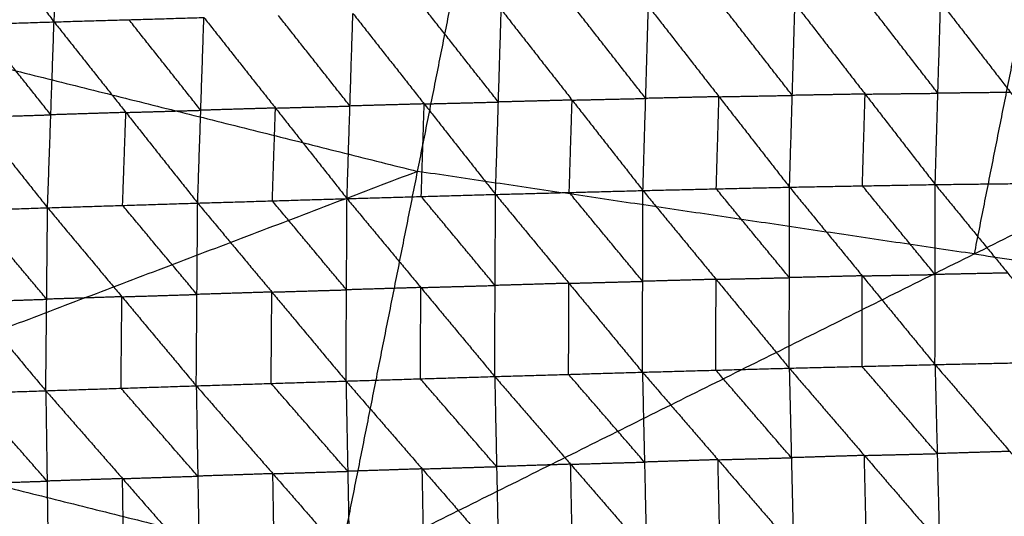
# Model space of a CAD drawing. Header units: millimetres. Extents: x -106 to 110, y -96 to 120.
# Tile 429 of 656: x -20.27 to -12.26, y -85.63 to -81.59. Entities that reach past the tile are written whole.
import ezdxf

# ---------------------------------------------------------------- set-up
doc = ezdxf.new("R2010")
doc.units = ezdxf.units.MM
doc.header["$MEASUREMENT"] = 0
doc.layers.add('Default', color=7, linetype='Continuous', true_color=0x000000)

msp = doc.modelspace()

# ---------------------------------------------------------------- linework, layer by layer
at = {"layer": 'Default'}
for points in [[(-27.1934, -83.6863, 12.0172), (-21.7904, -81.6307, 10.5669), (-16.3874, -79.5752, 9.1165)], [(-17.6792, -86.0695, 12.0172), (-17.0333, -82.8223, 10.5669), (-16.3874, -79.5752, 9.1165)], [(-21.126, -80.1166, 4.9098), (-20.5592, -80.8609, 4.8212), (-19.9924, -81.6052, 4.7327)], [(-19.9924, -81.6052, 4.7327), (-19.947, -80.8436, 4.7549), (-19.9016, -80.082, 4.7772)], [(-11.8578, -80.2471, 9.1165), (-12.1807, -81.8707, 9.8417), (-12.5037, -83.4942, 10.5669)], [(-17.6792, -86.0695, 12.0172), (-12.5037, -83.4942, 10.5669), (-7.3282, -80.919, 9.1165)], [(-16.3991, -83.0095, 4.5652), (-16.3758, -82.2576, 4.4685), (-16.3525, -81.5057, 4.3718)], [(-16.3525, -81.5057, 4.3718), (-15.7758, -82.2418, 4.4171), (-15.1992, -82.978, 4.4623)], [(-15.1769, -82.2281, 4.3692), (-15.4652, -81.8601, 4.3466), (-15.7535, -81.492, 4.324)], [(-15.1992, -82.978, 4.4623), (-15.1769, -82.2281, 4.3692), (-15.1546, -81.4783, 4.2762)], [(-15.1546, -81.4783, 4.2762), (-14.5801, -82.2144, 4.326), (-14.0057, -82.9505, 4.3757)], [(-13.9837, -82.2035, 4.2859), (-14.271, -81.8355, 4.261), (-14.5582, -81.4674, 4.2361)], [(-14.0057, -82.9505, 4.3757), (-13.9837, -82.2035, 4.2859), (-13.9618, -81.4566, 4.196)], [(-13.9618, -81.4566, 4.196), (-13.3909, -82.1929, 4.2523), (-12.82, -82.9291, 4.3087)], [(-12.7982, -82.1862, 4.2216), (-13.0837, -81.818, 4.1934), (-13.3691, -81.4499, 4.1652)], [(-12.82, -82.9291, 4.3087), (-12.7982, -82.1862, 4.2216), (-12.7764, -81.4432, 4.1344)], [(-12.7764, -81.4432, 4.1344), (-12.2072, -82.1794, 4.1994), (-11.6379, -82.9155, 4.2643)], [(-19.9924, -81.6052, 4.7327), (-19.3826, -81.5874, 4.6671), (-18.7729, -81.5696, 4.6015)], [(-18.7982, -82.3248, 4.7064), (-19.0904, -81.9561, 4.6867), (-19.3826, -81.5874, 4.6671)], [(-18.8235, -83.08, 4.8112), (-18.7982, -82.3248, 4.7064), (-18.7729, -81.5696, 4.6015)], [(-18.7729, -81.5696, 4.6015), (-18.1904, -82.3067, 4.6418), (-17.608, -83.0437, 4.6821)], [(-17.584, -82.2901, 4.5815), (-17.8753, -81.9215, 4.5614), (-18.1665, -81.553, 4.5412)], [(-17.608, -83.0437, 4.6821), (-17.584, -82.2901, 4.5815), (-17.5601, -81.5364, 4.4809)], [(-17.5601, -81.5364, 4.4809), (-16.9796, -82.273, 4.523), (-16.3991, -83.0095, 4.5652)], [(-16.3758, -82.2576, 4.4685), (-16.666, -81.8893, 4.4474), (-16.9563, -81.5211, 4.4264)], [(-21.7904, -81.6307, 10.5669), (-19.4118, -82.2265, 10.5669), (-17.0333, -82.8223, 10.5669)], [(-21.2179, -81.643, 4.8729), (-20.6051, -81.6241, 4.8028), (-19.9924, -81.6052, 4.7327)], [(-21.2179, -81.643, 4.8729), (-20.6316, -82.3806, 4.912), (-20.0454, -83.1183, 4.951)], [(-20.0189, -82.3617, 4.8418), (-20.312, -81.9929, 4.8223), (-20.6051, -81.6241, 4.8028)], [(-20.0454, -83.1183, 4.951), (-20.0189, -82.3617, 4.8418), (-19.9924, -81.6052, 4.7327)], [(-19.9924, -81.6052, 4.7327), (-19.4079, -82.3426, 4.772), (-18.8235, -83.08, 4.8112)], [(-15.7758, -82.2418, 4.4171), (-15.4763, -82.235, 4.3931), (-15.1769, -82.2281, 4.3692)], [(-14.5801, -82.2144, 4.326), (-14.8785, -82.2213, 4.3476), (-15.1769, -82.2281, 4.3692)], [(-14.6024, -82.9642, 4.419), (-14.5913, -82.5893, 4.3725), (-14.5801, -82.2144, 4.326)], [(-14.5801, -82.2144, 4.326), (-14.2819, -82.209, 4.3059), (-13.9837, -82.2035, 4.2859)], [(-13.3909, -82.1929, 4.2523), (-13.6873, -82.1982, 4.2691), (-13.9837, -82.2035, 4.2859)], [(-13.4128, -82.9398, 4.3422), (-13.4019, -82.5663, 4.2973), (-13.3909, -82.1929, 4.2523)], [(-13.3909, -82.1929, 4.2523), (-13.0946, -82.1895, 4.2369), (-12.7982, -82.1862, 4.2216)], [(-12.2072, -82.1794, 4.1994), (-12.5027, -82.1828, 4.2105), (-12.7982, -82.1862, 4.2216)], [(-18.1904, -82.3067, 4.6418), (-18.4943, -82.3157, 4.6741), (-18.7982, -82.3248, 4.7064)], [(-18.2157, -83.0619, 4.7467), (-18.2031, -82.6843, 4.6943), (-18.1904, -82.3067, 4.6418)], [(-18.1904, -82.3067, 4.6418), (-17.8872, -82.2984, 4.6117), (-17.584, -82.2901, 4.5815)], [(-16.9796, -82.273, 4.523), (-17.2818, -82.2815, 4.5523), (-17.584, -82.2901, 4.5815)], [(-17.0036, -83.0266, 4.6237), (-16.9916, -82.6498, 4.5734), (-16.9796, -82.273, 4.523)], [(-16.9796, -82.273, 4.523), (-16.6777, -82.2653, 4.4958), (-16.3758, -82.2576, 4.4685)], [(-15.7758, -82.2418, 4.4171), (-16.0758, -82.2497, 4.4428), (-16.3758, -82.2576, 4.4685)], [(-15.7992, -82.9937, 4.5137), (-15.7875, -82.6178, 4.4654), (-15.7758, -82.2418, 4.4171)], [(-20.6316, -82.3806, 4.912), (-20.3253, -82.3712, 4.8769), (-20.0189, -82.3617, 4.8418)], [(-19.4079, -82.3426, 4.772), (-19.7134, -82.3522, 4.8069), (-20.0189, -82.3617, 4.8418)], [(-19.4345, -83.0991, 4.8811), (-19.4212, -82.7209, 4.8265), (-19.4079, -82.3426, 4.772)], [(-19.4079, -82.3426, 4.772), (-19.1031, -82.3337, 4.7392), (-18.7982, -82.3248, 4.7064)], [(-17.0333, -82.8223, 10.5669), (-19.7348, -83.8501, 11.292), (-22.4363, -84.8779, 12.0172)], [(-12.5037, -83.4942, 10.5669), (-14.7685, -83.1583, 10.5669), (-17.0333, -82.8223, 10.5669)], [(-14.0057, -82.9505, 4.3757), (-13.4128, -82.9398, 4.3422), (-12.82, -82.9291, 4.3087)], [(-12.821, -83.6618, 4.5133), (-13.1169, -83.3008, 4.4278), (-13.4128, -82.9398, 4.3422)], [(-12.822, -84.3946, 4.718), (-12.821, -83.6618, 4.5133), (-12.82, -82.9291, 4.3087)], [(-12.82, -82.9291, 4.3087), (-12.229, -82.9223, 4.2865), (-11.6379, -82.9155, 4.2643)], [(-12.82, -82.9291, 4.3087), (-12.2303, -83.6494, 4.4874), (-11.6406, -84.3697, 4.666)], [(-17.608, -83.0437, 4.6821), (-17.0036, -83.0266, 4.6237), (-16.3991, -83.0095, 4.5652)], [(-16.4024, -83.7507, 4.7817), (-16.703, -83.3887, 4.7027), (-17.0036, -83.0266, 4.6237)], [(-16.4056, -84.4919, 4.9981), (-16.4024, -83.7507, 4.7817), (-16.3991, -83.0095, 4.5652)], [(-16.3991, -83.0095, 4.5652), (-15.7992, -82.9937, 4.5137), (-15.1992, -82.978, 4.4623)], [(-16.3991, -83.0095, 4.5652), (-15.8012, -83.733, 4.7261), (-15.2033, -84.4566, 4.8871)], [(-15.2012, -83.7173, 4.6747), (-15.5002, -83.3555, 4.5942), (-15.7992, -82.9937, 4.5137)], [(-15.2033, -84.4566, 4.8871), (-15.2012, -83.7173, 4.6747), (-15.1992, -82.978, 4.4623)], [(-15.1992, -82.978, 4.4623), (-14.6024, -82.9642, 4.419), (-14.0057, -82.9505, 4.3757)], [(-15.1992, -82.978, 4.4623), (-14.6039, -83.7009, 4.6275), (-14.0085, -84.4238, 4.7927)], [(-14.0071, -83.6872, 4.5842), (-14.3048, -83.3257, 4.5016), (-14.6024, -82.9642, 4.419)], [(-14.0085, -84.4238, 4.7927), (-14.0071, -83.6872, 4.5842), (-14.0057, -82.9505, 4.3757)], [(-14.0057, -82.9505, 4.3757), (-13.4139, -83.6725, 4.5469), (-12.822, -84.3946, 4.718)], [(-20.0454, -83.1183, 4.951), (-19.4345, -83.0991, 4.8811), (-18.8235, -83.08, 4.8112)], [(-18.8292, -83.8237, 5.0364), (-19.1318, -83.4614, 4.9587), (-19.4345, -83.0991, 4.8811)], [(-18.835, -84.5674, 5.2615), (-18.8292, -83.8237, 5.0364), (-18.8235, -83.08, 4.8112)], [(-18.8235, -83.08, 4.8112), (-18.2157, -83.0619, 4.7467), (-17.608, -83.0437, 4.6821)], [(-18.8235, -83.08, 4.8112), (-18.2199, -83.8044, 4.9674), (-17.6162, -84.5289, 5.1236)], [(-17.6121, -83.7863, 4.9028), (-17.9139, -83.4241, 4.8248), (-18.2157, -83.0619, 4.7467)], [(-17.6162, -84.5289, 5.1236), (-17.6121, -83.7863, 4.9028), (-17.608, -83.0437, 4.6821)], [(-17.608, -83.0437, 4.6821), (-17.0068, -83.7678, 4.8401), (-16.4056, -84.4919, 4.9981)], [(-21.2727, -83.1585, 5.0996), (-20.6591, -83.1384, 5.0253), (-20.0454, -83.1183, 4.951)], [(-21.2727, -83.1585, 5.0996), (-20.6663, -83.8829, 5.2548), (-20.0599, -84.6074, 5.4101)], [(-20.0526, -83.8628, 5.1805), (-20.3559, -83.5006, 5.1029), (-20.6591, -83.1384, 5.0253)], [(-20.0599, -84.6074, 5.4101), (-20.0526, -83.8628, 5.1805), (-20.0454, -83.1183, 4.951)], [(-20.0454, -83.1183, 4.951), (-19.4402, -83.8428, 5.1062), (-18.835, -84.5674, 5.2615)], [(-12.5037, -83.4942, 10.5669), (-10.0782, -83.854, 10.5669), (-7.6527, -84.2138, 10.5669)], [(-13.4139, -83.6725, 4.5469), (-13.1174, -83.6672, 4.5301), (-12.821, -83.6618, 4.5133)], [(-12.2303, -83.6494, 4.4874), (-12.5257, -83.6556, 4.5003), (-12.821, -83.6618, 4.5133)], [(-27.1934, -83.6863, 12.0172), (-22.4363, -84.8779, 12.0172), (-17.6792, -86.0695, 12.0172)], [(-17.0068, -83.7678, 4.8401), (-16.7046, -83.7592, 4.8109), (-16.4024, -83.7507, 4.7817)], [(-15.8012, -83.733, 4.7261), (-16.1018, -83.7419, 4.7539), (-16.4024, -83.7507, 4.7817)], [(-15.8045, -84.4742, 4.9426), (-15.8028, -84.1036, 4.8344), (-15.8012, -83.733, 4.7261)], [(-15.8012, -83.733, 4.7261), (-15.5012, -83.7252, 4.7004), (-15.2012, -83.7173, 4.6747)], [(-14.6039, -83.7009, 4.6275), (-14.9025, -83.7091, 4.6511), (-15.2012, -83.7173, 4.6747)], [(-14.6059, -84.4402, 4.8399), (-14.6049, -84.0705, 4.7337), (-14.6039, -83.7009, 4.6275)], [(-14.6039, -83.7009, 4.6275), (-14.3055, -83.694, 4.6059), (-14.0071, -83.6872, 4.5842)], [(-13.4139, -83.6725, 4.5469), (-13.7105, -83.6799, 4.5655), (-14.0071, -83.6872, 4.5842)], [(-13.4153, -84.4092, 4.7553), (-13.4146, -84.0409, 4.6511), (-13.4139, -83.6725, 4.5469)], [(-19.4402, -83.8428, 5.1062), (-19.1347, -83.8333, 5.0713), (-18.8292, -83.8237, 5.0364)], [(-18.2199, -83.8044, 4.9674), (-18.5245, -83.8141, 5.0019), (-18.8292, -83.8237, 5.0364)], [(-18.2256, -84.5481, 5.1925), (-18.2227, -84.1763, 5.08), (-18.2199, -83.8044, 4.9674)], [(-18.2199, -83.8044, 4.9674), (-17.916, -83.7954, 4.9351), (-17.6121, -83.7863, 4.9028)], [(-17.0068, -83.7678, 4.8401), (-17.3095, -83.7771, 4.8715), (-17.6121, -83.7863, 4.9028)], [(-17.0109, -84.5104, 5.0609), (-17.0089, -84.1391, 4.9505), (-17.0068, -83.7678, 4.8401)], [(-20.6663, -83.8829, 5.2548), (-20.3595, -83.8729, 5.2177), (-20.0526, -83.8628, 5.1805)], [(-19.4402, -83.8428, 5.1062), (-19.7464, -83.8528, 5.1434), (-20.0526, -83.8628, 5.1805)], [(-19.4474, -84.5874, 5.3358), (-19.4438, -84.2151, 5.221), (-19.4402, -83.8428, 5.1062)], [(-7.6527, -84.2138, 10.5669), (-10.2404, -85.5015, 11.292), (-12.8282, -86.7891, 12.0172)], [(-12.822, -84.3946, 4.718), (-12.2313, -84.3821, 4.692), (-11.6406, -84.3697, 4.666)], [(-16.4056, -84.4919, 4.9981), (-15.8045, -84.4742, 4.9426), (-15.2033, -84.4566, 4.8871)], [(-15.2033, -84.4566, 4.8871), (-14.6059, -84.4402, 4.8399), (-14.0085, -84.4238, 4.7927)], [(-15.2033, -84.4566, 4.8871), (-15.1866, -85.1884, 5.2), (-15.1699, -85.9203, 5.5129)], [(-15.2033, -84.4566, 4.8871), (-14.5884, -85.1694, 5.1488), (-13.9735, -85.8822, 5.4106)], [(-13.991, -85.153, 5.1016), (-14.2985, -84.7966, 4.9708), (-14.6059, -84.4402, 4.8399)], [(-14.0085, -84.4238, 4.7927), (-13.4153, -84.4092, 4.7553), (-12.822, -84.3946, 4.718)], [(-14.0085, -84.4238, 4.7927), (-13.991, -85.153, 5.1016), (-13.9735, -85.8822, 5.4106)], [(-14.0085, -84.4238, 4.7927), (-13.3971, -85.1343, 5.06), (-12.7856, -85.8448, 5.3273)], [(-12.8038, -85.1197, 5.0226), (-13.1096, -84.7644, 4.889), (-13.4153, -84.4092, 4.7553)], [(-12.822, -84.3946, 4.718), (-12.8038, -85.1197, 5.0226), (-12.7856, -85.8448, 5.3273)], [(-12.822, -84.3946, 4.718), (-12.2133, -85.1014, 4.992), (-11.6046, -85.8083, 5.2661)], [(-18.835, -84.5674, 5.2615), (-18.2256, -84.5481, 5.1925), (-17.6162, -84.5289, 5.1236)], [(-17.602, -85.2637, 5.4444), (-17.9138, -84.9059, 5.3185), (-18.2256, -84.5481, 5.1925)], [(-17.6162, -84.5289, 5.1236), (-17.0109, -84.5104, 5.0609), (-16.4056, -84.4919, 4.9981)], [(-17.6162, -84.5289, 5.1236), (-17.602, -85.2637, 5.4444), (-17.5879, -85.9985, 5.7653)], [(-17.6162, -84.5289, 5.1236), (-16.9957, -85.244, 5.3777), (-16.3751, -85.9591, 5.6319)], [(-16.3904, -85.2255, 5.315), (-16.7007, -84.8679, 5.1879), (-17.0109, -84.5104, 5.0609)], [(-16.4056, -84.4919, 4.9981), (-16.3904, -85.2255, 5.315), (-16.3751, -85.9591, 5.6319)], [(-16.4056, -84.4919, 4.9981), (-15.7878, -85.2061, 5.2555), (-15.1699, -85.9203, 5.5129)], [(-15.1866, -85.1884, 5.2), (-15.4955, -84.8313, 5.0713), (-15.8045, -84.4742, 4.9426)], [(-21.2897, -84.6488, 5.5673), (-20.6748, -84.6281, 5.4887), (-20.0599, -84.6074, 5.4101)], [(-20.0493, -85.3433, 5.7391), (-20.362, -84.9857, 5.6139), (-20.6748, -84.6281, 5.4887)], [(-20.0599, -84.6074, 5.4101), (-19.4474, -84.5874, 5.3358), (-18.835, -84.5674, 5.2615)], [(-20.0599, -84.6074, 5.4101), (-20.0493, -85.3433, 5.7391), (-20.0387, -86.0792, 6.0681)], [(-20.0599, -84.6074, 5.4101), (-19.4351, -85.323, 5.6607), (-18.8104, -86.0386, 5.9114)], [(-18.8227, -85.303, 5.5864), (-19.135, -84.9452, 5.4611), (-19.4474, -84.5874, 5.3358)], [(-18.835, -84.5674, 5.2615), (-18.8227, -85.303, 5.5864), (-18.8104, -86.0386, 5.9114)], [(-18.835, -84.5674, 5.2615), (-18.2114, -85.2829, 5.5134), (-17.5879, -85.9985, 5.7653)], [(-21.2897, -84.6488, 5.5673), (-20.6642, -85.364, 5.8177), (-20.0387, -86.0792, 6.0681)], [(-12.2133, -85.1014, 4.992), (-12.5086, -85.1106, 5.0073), (-12.8038, -85.1197, 5.0226)], [(-15.7878, -85.2061, 5.2555), (-15.4872, -85.1972, 5.2278), (-15.1866, -85.1884, 5.2)], [(-14.5884, -85.1694, 5.1488), (-14.8875, -85.1789, 5.1744), (-15.1866, -85.1884, 5.2)], [(-14.5884, -85.1694, 5.1488), (-14.2897, -85.1612, 5.1252), (-13.991, -85.153, 5.1016)], [(-14.5717, -85.9012, 5.4618), (-14.58, -85.5353, 5.3053), (-14.5884, -85.1694, 5.1488)], [(-13.3971, -85.1343, 5.06), (-13.694, -85.1437, 5.0808), (-13.991, -85.153, 5.1016)], [(-13.3971, -85.1343, 5.06), (-13.1004, -85.127, 5.0413), (-12.8038, -85.1197, 5.0226)], [(-13.3795, -85.8635, 5.3689), (-13.3883, -85.4989, 5.2145), (-13.3971, -85.1343, 5.06)], [(-18.2114, -85.2829, 5.5134), (-17.9067, -85.2733, 5.4789), (-17.602, -85.2637, 5.4444)], [(-16.9957, -85.244, 5.3777), (-17.2989, -85.2538, 5.4111), (-17.602, -85.2637, 5.4444)], [(-16.9957, -85.244, 5.3777), (-16.693, -85.2347, 5.3464), (-16.3904, -85.2255, 5.315)], [(-16.9815, -85.9788, 5.6986), (-16.9886, -85.6114, 5.5382), (-16.9957, -85.244, 5.3777)], [(-15.7878, -85.2061, 5.2555), (-16.0891, -85.2158, 5.2853), (-16.3904, -85.2255, 5.315)], [(-15.7725, -85.9397, 5.5724), (-15.7802, -85.5729, 5.414), (-15.7878, -85.2061, 5.2555)], [(-20.6642, -85.364, 5.8177), (-20.3567, -85.3536, 5.7784), (-20.0493, -85.3433, 5.7391)], [(-19.4351, -85.323, 5.6607), (-19.7422, -85.3331, 5.6999), (-20.0493, -85.3433, 5.7391)], [(-19.4351, -85.323, 5.6607), (-19.1289, -85.313, 5.6236), (-18.8227, -85.303, 5.5864)], [(-19.4245, -86.0589, 5.9897), (-19.4298, -85.6909, 5.8252), (-19.4351, -85.323, 5.6607)], [(-18.2114, -85.2829, 5.5134), (-18.5171, -85.293, 5.5499), (-18.8227, -85.303, 5.5864)], [(-18.1991, -86.0185, 5.8383), (-18.2053, -85.6507, 5.6759), (-18.2114, -85.2829, 5.5134)]]:
    msp.add_open_spline(points, degree=2, dxfattribs=at)

doc.saveas('drawing.dxf')
